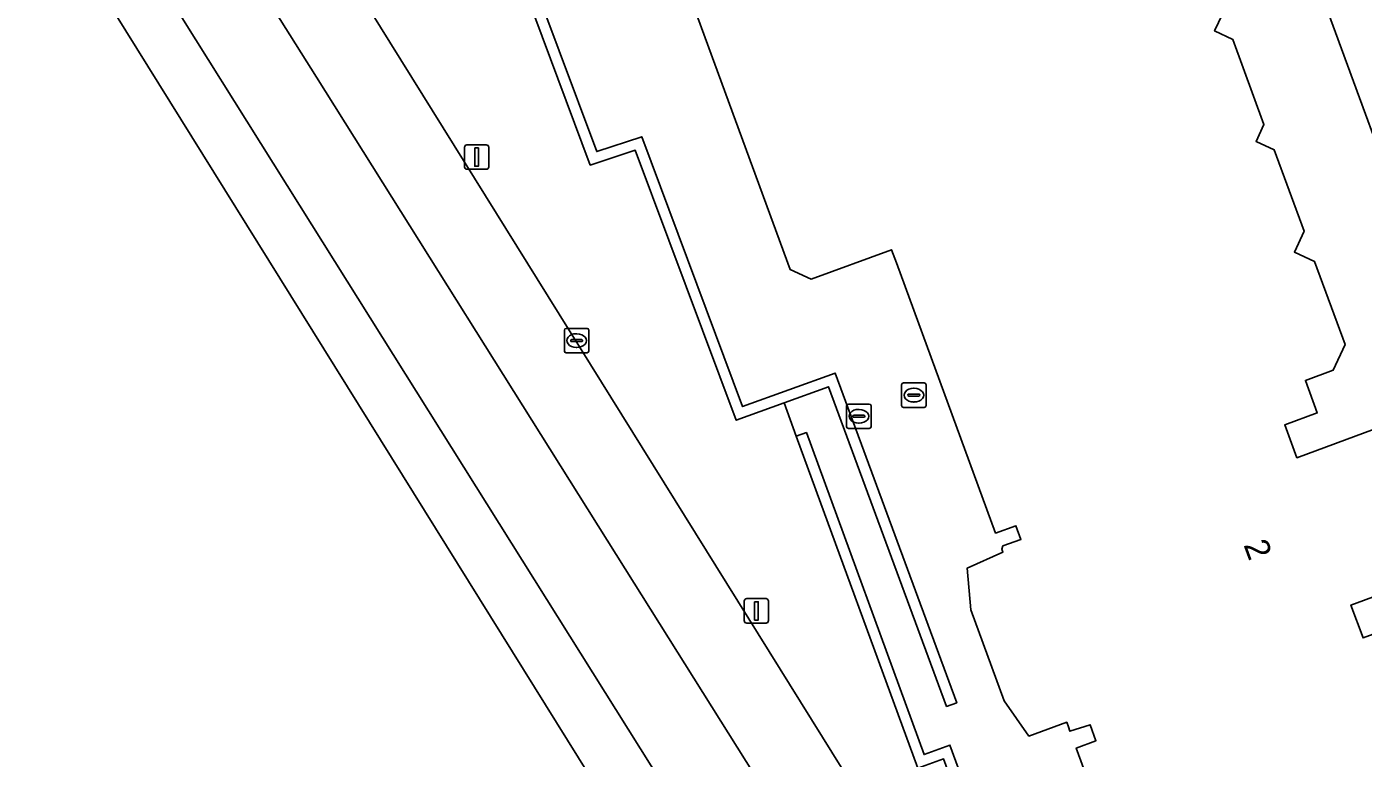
# Model space of a CAD drawing. Extents: x 160806 to 161707, y 383696 to 384148.
# Drawn here: x 160901.7 to 160956.3, y 383887.6 to 383917.5 of the extents above; entities that cross this region are included whole.
import ezdxf

# ---------------------------------------------------------------- set-up
doc = ezdxf.new("R2010")
doc.units = 0
for name, color, linetype in [('IMGEO_Kolk', 7, 'Continuous'), ('IMGEO_Lichtmast', 7, 'Continuous'), ('IMGEO_Muur', 7, 'Continuous'), ('IMGEO_Pand', 7, 'Continuous'), ('IMGEO_Pand_nummerreeks', 7, 'Continuous'), ('IMGEO_Rijbaan_lokaal_gesloten', 7, 'Continuous'), ('IMGEO_Rijbaan_lokaal_open', 7, 'Continuous'), ('IMGEO_Rioolput', 7, 'Continuous'), ('IMGEO_Voetpad_open', 7, 'Continuous')]:
    doc.layers.add(name, color=color, linetype=linetype)

msp = doc.modelspace()

# ---------------------------------------------------------------- linework, layer by layer
at = {"layer": 'IMGEO_Kolk'}
for p, q in [((160923.69, 383904.258), (160923.69, 383905.11)), ((160923.765, 383905.184), (160924.617, 383905.184)), ((160924.178, 383904.964), (160924.203, 383904.964)), ((160924.691, 383905.11), (160924.691, 383904.258)), ((160923.949, 383904.678), (160923.949, 383904.69)), ((160924.387, 383904.641), (160923.989, 383904.641)), ((160923.992, 383904.727), (160924.39, 383904.727)), ((160924.201, 383904.404), (160924.176, 383904.404)), ((160924.433, 383904.69), (160924.433, 383904.678)), ((160924.617, 383904.184), (160923.765, 383904.184)), ((160935.224, 383901.166), (160935.224, 383902.018)), ((160935.299, 383902.092), (160936.151, 383902.092)), ((160935.712, 383901.872), (160935.737, 383901.872)), ((160936.225, 383902.018), (160936.225, 383901.166)), ((160935.483, 383901.586), (160935.483, 383901.598)), ((160935.921, 383901.549), (160935.523, 383901.549)), ((160935.526, 383901.635), (160935.924, 383901.635)), ((160935.735, 383901.312), (160935.71, 383901.312)), ((160935.967, 383901.598), (160935.967, 383901.586)), ((160936.151, 383901.092), (160935.299, 383901.092))]:
    msp.add_line(p, q, dxfattribs=at)
for points in [[(160923.69, 383904.258), (160923.69, 383905.11)], [(160923.765, 383905.184), (160924.617, 383905.184)], [(160924.691, 383905.11), (160924.691, 383904.258)], [(160924.617, 383904.184), (160923.765, 383904.184)], [(160935.224, 383901.166), (160935.224, 383902.018)], [(160935.299, 383902.092), (160936.151, 383902.092)], [(160936.225, 383902.018), (160936.225, 383901.166)], [(160936.151, 383901.092), (160935.299, 383901.092)]]:
    msp.add_lwpolyline(points, dxfattribs=at)
for centre, radius, start, end in [((160923.767, 383905.108), 0.0765, 91.552, 178.448), ((160923.767, 383905.108), 0.0765, 91.552, 178.448), ((160924.615, 383905.108), 0.0765, 1.552, 88.448), ((160924.615, 383905.108), 0.0765, 1.552, 88.448), ((160923.989, 383904.687), 0.0403, 85.8775, 175.7526), ((160923.986, 383904.677), 0.0366, 178.938, 274.7102), ((160924.39, 383904.684), 0.043, 264.8664, 352.4533), ((160924.394, 383904.689), 0.0386, 1.7309, 96.639), ((160923.767, 383904.26), 0.0765, 181.552, 268.448), ((160923.767, 383904.26), 0.0765, 181.552, 268.448), ((160924.615, 383904.26), 0.0765, 271.552, 358.448), ((160924.615, 383904.26), 0.0765, 271.552, 358.448), ((160935.301, 383902.016), 0.0765, 91.552, 178.448), ((160935.301, 383902.016), 0.0765, 91.552, 178.448), ((160936.149, 383902.016), 0.0765, 1.552, 88.448), ((160936.149, 383902.016), 0.0765, 1.552, 88.448), ((160935.301, 383901.168), 0.0765, 181.552, 268.448), ((160935.301, 383901.168), 0.0765, 181.552, 268.448), ((160935.523, 383901.595), 0.0403, 85.8775, 175.7526), ((160935.52, 383901.585), 0.0366, 178.938, 274.7102), ((160935.924, 383901.592), 0.043, 264.8664, 352.4533), ((160935.928, 383901.597), 0.0386, 1.7309, 96.639), ((160936.149, 383901.168), 0.0765, 271.552, 358.448), ((160936.149, 383901.168), 0.0765, 271.552, 358.448)]:
    msp.add_arc(centre, radius, start, end, dxfattribs=at)
for centre, major_axis, ratio, start_param, end_param in [((160924.177, 383904.684), (-0.387, 0.002), 0.722429, 4.712389, 7.853982), ((160924.202, 383904.684), (-0.39, 0.002), 0.717154, 1.570796, 4.712389), ((160935.711, 383901.592), (-0.387, 0.002), 0.722429, 4.712389, 7.853982), ((160935.736, 383901.592), (-0.39, 0.002), 0.717154, 1.570796, 4.712389)]:
    msp.add_ellipse(centre, major_axis=major_axis, ratio=ratio, start_param=start_param, end_param=end_param, dxfattribs=at)
at = {"layer": 'IMGEO_Lichtmast'}
for p, q in [((160919.611, 383911.785), (160919.611, 383912.585)), ((160919.611, 383912.585), (160919.611, 383911.785)), ((160919.711, 383912.685), (160920.501, 383912.685)), ((160920.501, 383912.685), (160919.711, 383912.685)), ((160920.601, 383912.585), (160920.601, 383911.785)), ((160920.601, 383911.785), (160920.601, 383912.585)), ((160920.501, 383911.685), (160919.711, 383911.685)), ((160919.711, 383911.685), (160920.501, 383911.685)), ((160931.041, 383893.239), (160931.041, 383894.039)), ((160931.041, 383894.039), (160931.041, 383893.239)), ((160931.141, 383894.139), (160931.931, 383894.139)), ((160931.931, 383894.139), (160931.141, 383894.139)), ((160932.031, 383894.039), (160932.031, 383893.239)), ((160932.031, 383893.239), (160932.031, 383894.039)), ((160931.931, 383893.139), (160931.141, 383893.139)), ((160931.141, 383893.139), (160931.931, 383893.139))]:
    msp.add_line(p, q, dxfattribs=at)
for points in [[(160920.031, 383912.56), (160920.181, 383912.56), (160920.181, 383911.81), (160920.031, 383911.81), (160920.031, 383912.56)], [(160931.461, 383894.014), (160931.611, 383894.014), (160931.611, 383893.264), (160931.461, 383893.264), (160931.461, 383894.014)]]:
    msp.add_lwpolyline(points, dxfattribs=at)
for centre, start, end in [((160919.711, 383912.585), 90, 180), ((160919.711, 383912.585), 90, 180), ((160920.501, 383912.585), 0, 90), ((160920.501, 383912.585), 360, 90), ((160919.711, 383911.785), 180, 270), ((160919.711, 383911.785), 180, 270), ((160920.501, 383911.785), 270, 0), ((160920.501, 383911.785), 270, 0), ((160931.141, 383894.039), 90, 180), ((160931.141, 383894.039), 90, 180), ((160931.931, 383894.039), 0, 90), ((160931.931, 383894.039), 360, 90), ((160931.141, 383893.239), 180, 270), ((160931.141, 383893.239), 180, 270), ((160931.931, 383893.239), 270, 0), ((160931.931, 383893.239), 270, 0)]:
    msp.add_arc(centre, 0.1, start, end, dxfattribs=at)
at = {"layer": 'IMGEO_Muur'}
msp.add_lwpolyline([(160917.798, 383931.792), (160917.656, 383932.175), (160917.241, 383931.994), (160924.748, 383911.86), (160926.589, 383912.466), (160930.711, 383901.426), (160932.668, 383902.136), (160934.489, 383902.797), (160939.309, 383889.731), (160939.722, 383889.883), (160934.751, 383903.36), (160930.971, 383901.988), (160926.853, 383913.016), (160925.013, 383912.411), (160921.944, 383920.655)], close=True, dxfattribs=at)
msp.add_lwpolyline([(160961.572, 383859.068), (160955.689, 383856.974), (160953.064, 383863.812), (160950.202, 383862.823), (160945.05, 383876.564), (160943.859, 383876.128), (160939.444, 383888.153), (160938.39, 383887.768), (160933.578, 383900.927), (160933.165, 383900.776), (160938.128, 383887.204), (160939.182, 383887.589), (160943.598, 383875.564), (160944.791, 383876.001), (160949.941, 383862.267), (160952.806, 383863.257), (160955.432, 383856.416), (160961.31, 383858.508)], dxfattribs=at)
at = {"layer": 'IMGEO_Pand'}
for points in [[(160929.143, 383917.874), (160932.92, 383907.588), (160933.777, 383907.191), (160937.059, 383908.396), (160937.257, 383907.858), (160941.311, 383896.815), (160942.138, 383897.119), (160942.343, 383896.56), (160941.61, 383896.291), (160941.567, 383896.161), (160941.612, 383896.038), (160940.145, 383895.381), (160940.299, 383893.68), (160941.665, 383889.958), (160942.668, 383888.523), (160944.216, 383889.087), (160944.282, 383888.903), (160944.348, 383888.721), (160945.168, 383888.982), (160945.408, 383888.328), (160944.607, 383888.034), (160952.308, 383867.059)], [(160956.781, 383901.058), (160953.618, 383899.896), (160953.124, 383901.241), (160954.453, 383901.73), (160953.966, 383903.056), (160955.102, 383903.473), (160955.587, 383904.522), (160954.338, 383907.923), (160953.519, 383908.302), (160953.915, 383909.158), (160952.694, 383912.486), (160951.954, 383912.828), (160952.275, 383913.522), (160951, 383916.994), (160950.257, 383917.338), (160950.577, 383918.029)], [(160957.559, 383892.984), (160956.324, 383892.531), (160955.83, 383893.878), (160958.991, 383895.039)]]:
    msp.add_lwpolyline(points, dxfattribs=at)
at = {"layer": 'IMGEO_Rijbaan_lokaal_gesloten'}
for points in [[(160909.71, 383927.9), (160906.682, 383926.368), (160908.015, 383924.267), (160913.566, 383915.455), (160925.814, 383895.944), (160938.564, 383875.623), (160945.002, 383865.641)], [(160936.803, 383883.721), (160935.997, 383885.302), (160935.062, 383887.143), (160909.71, 383927.9)], [(160949.144, 383858.905), (160948.516, 383859.997), (160945.002, 383865.641), (160938.564, 383875.623), (160925.814, 383895.944), (160913.566, 383915.455), (160908.015, 383924.267), (160906.682, 383926.368), (160903.723, 383924.87), (160906.479, 383920.419), (160912.866, 383910.221), (160927.745, 383886.505), (160950.252, 383850.619), (160952.745, 383846.411), (160954.11, 383843.892), (160955.019, 383841.251), (160955.876, 383837.546), (160955.934, 383835.901), (160961.513, 383837.987), (160963.214, 383838.795)], [(160954.311, 383835.295), (160955.934, 383835.901), (160955.876, 383837.546), (160955.019, 383841.251), (160954.11, 383843.892), (160952.745, 383846.411), (160950.252, 383850.619), (160927.745, 383886.505), (160912.866, 383910.221), (160906.479, 383920.419), (160903.723, 383924.87), (160901.725, 383923.859), (160952.654, 383842.04), (160954.311, 383835.295)]]:
    msp.add_lwpolyline(points, dxfattribs=at)
at = {"layer": 'IMGEO_Rijbaan_lokaal_open'}
msp.add_lwpolyline([(160943.158, 383950.097), (160950.161, 383931.007), (160960.137, 383903.811), (160959.806, 383902.516), (160968.05, 383879.828), (160984.869, 383885.974), (160986.341, 383885.715), (160990.275, 383885.032), (160991.432, 383884.817), (161000, 383887.972), (161034.783, 383900.781), (161033.437, 383904.394), (161000, 383892.005), (160990.074, 383888.326), (160982.677, 383889.672), (160974.531, 383886.634), (160974.125, 383886.483), (160971.037, 383887.859), (160947.548, 383951.917), (160947.428, 383954.476), (160941.963, 383951.859)], close=True, dxfattribs=at)
at = {"layer": 'IMGEO_Rioolput'}
for p, q in [((160937.47, 383902.029), (160937.47, 383902.881)), ((160937.545, 383902.955), (160938.397, 383902.955)), ((160938.471, 383902.881), (160938.471, 383902.029)), ((160937.729, 383902.449), (160937.729, 383902.461)), ((160938.167, 383902.412), (160937.769, 383902.412)), ((160937.772, 383902.498), (160938.17, 383902.498)), ((160937.958, 383902.735), (160937.983, 383902.735)), ((160938.213, 383902.461), (160938.213, 383902.449)), ((160938.397, 383901.955), (160937.545, 383901.955)), ((160937.981, 383902.175), (160937.956, 383902.175))]:
    msp.add_line(p, q, dxfattribs=at)
for points in [[(160937.47, 383902.029), (160937.47, 383902.881)], [(160937.545, 383902.955), (160938.397, 383902.955)], [(160938.471, 383902.881), (160938.471, 383902.029)], [(160938.397, 383901.955), (160937.545, 383901.955)]]:
    msp.add_lwpolyline(points, dxfattribs=at)
for centre, radius, start, end in [((160937.547, 383902.879), 0.0765, 91.552, 178.448), ((160937.547, 383902.879), 0.0765, 91.552, 178.448), ((160938.395, 383902.879), 0.0765, 1.552, 88.448), ((160938.395, 383902.879), 0.0765, 1.552, 88.448), ((160937.769, 383902.458), 0.0403, 85.8775, 175.7526), ((160937.766, 383902.448), 0.0366, 178.938, 274.7102), ((160938.17, 383902.455), 0.043, 264.8664, 352.4533), ((160938.174, 383902.46), 0.0386, 1.7309, 96.639), ((160937.547, 383902.031), 0.0765, 181.552, 268.448), ((160937.547, 383902.031), 0.0765, 181.552, 268.448), ((160938.395, 383902.031), 0.0765, 271.552, 358.448), ((160938.395, 383902.031), 0.0765, 271.552, 358.448)]:
    msp.add_arc(centre, radius, start, end, dxfattribs=at)
for centre, major_axis, ratio, start_param, end_param in [((160937.957, 383902.455), (-0.387, 0.002), 0.722429, 4.712389, 7.853982), ((160937.982, 383902.455), (-0.39, 0.002), 0.717154, 1.570796, 4.712389)]:
    msp.add_ellipse(centre, major_axis=major_axis, ratio=ratio, start_param=start_param, end_param=end_param, dxfattribs=at)
at = {"layer": 'IMGEO_Voetpad_open'}
for points in [[(160964.849, 383848.911), (160963.71, 383852.014), (160961.31, 383858.508), (160955.432, 383856.416), (160952.806, 383863.257), (160949.941, 383862.267), (160944.791, 383876.001), (160943.598, 383875.564), (160939.182, 383887.589), (160938.128, 383887.204), (160933.165, 383900.776), (160932.668, 383902.136), (160930.711, 383901.426), (160926.589, 383912.466), (160924.748, 383911.86), (160917.241, 383931.994)], [(160907.735, 383931.075), (160909.71, 383927.9), (160935.062, 383887.143), (160935.997, 383885.302), (160936.803, 383883.721)], [(160960.137, 383903.811), (160950.161, 383931.007), (160921.944, 383920.655), (160925.013, 383912.411), (160926.853, 383913.016), (160930.971, 383901.988), (160934.751, 383903.36), (160939.722, 383889.883), (160939.309, 383889.731), (160934.489, 383902.797), (160932.668, 383902.136), (160933.165, 383900.776), (160933.578, 383900.927), (160938.39, 383887.768), (160939.444, 383888.153), (160943.859, 383876.128), (160945.05, 383876.564), (160950.202, 383862.823), (160953.064, 383863.812), (160955.689, 383856.974), (160961.572, 383859.068)], [(160952.308, 383867.059), (160944.607, 383888.034), (160945.408, 383888.328), (160945.168, 383888.982), (160944.348, 383888.721), (160944.282, 383888.903), (160944.216, 383889.087), (160942.668, 383888.523), (160941.665, 383889.958), (160940.299, 383893.68), (160940.145, 383895.381), (160941.612, 383896.038), (160941.567, 383896.161), (160941.61, 383896.291), (160942.343, 383896.56), (160942.138, 383897.119), (160941.311, 383896.815), (160937.257, 383907.858), (160937.059, 383908.396), (160933.777, 383907.191), (160932.92, 383907.588), (160929.143, 383917.874)], [(160950.577, 383918.029), (160950.257, 383917.338), (160951, 383916.994), (160952.275, 383913.522), (160951.954, 383912.828), (160952.694, 383912.486), (160953.915, 383909.158), (160953.519, 383908.302), (160954.338, 383907.923), (160955.587, 383904.522), (160955.102, 383903.473), (160953.966, 383903.056), (160954.453, 383901.73), (160953.124, 383901.241), (160953.618, 383899.896), (160956.781, 383901.058)], [(160958.991, 383895.039), (160955.83, 383893.878), (160956.324, 383892.531), (160957.559, 383892.984)]]:
    msp.add_lwpolyline(points, dxfattribs=at)

# ---------------------------------------------------------------- texts
at = {"layer": 'IMGEO_Pand_nummerreeks'}
msp.add_text('2', height=1, rotation=290.1794, dxfattribs=at).set_placement((160951.432, 383896.339))

doc.saveas('drawing.dxf')
